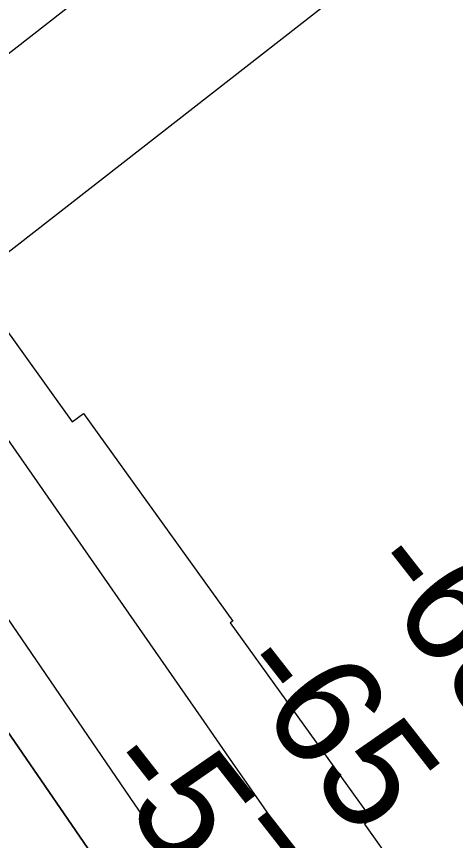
# Model space of a CAD drawing. Extents: x 3892998 to 3931244, y 278583 to 304547.
# Drawn here: x 3909872.1 to 3910137.1, y 291039 to 291536.1 of the extents above; entities that cross this region are included whole.
import ezdxf

# ---------------------------------------------------------------- set-up
doc = ezdxf.new("R2010")
doc.units = 0
for name, color, linetype in [('V-RIVR-RANG', 7, 'Continuous'), ('V-RRAP-RVMT', 7, 'Continuous'), ('V-TOPO-DPTH', 7, 'Continuous'), ('V-TOPO-MAJR', 7, 'Continuous'), ('V-TOPO-MINR', 7, 'Continuous'), ('V-UTIL-LINE', 7, 'Continuous')]:
    doc.layers.add(name, color=color, linetype=linetype)

msp = doc.modelspace()

# ---------------------------------------------------------------- linework, layer by layer
at = {"layer": 'V-RRAP-RVMT'}
for p, q in [((3909824.83, 291404.25), (3909905.76, 291291.58)), ((3909905.76, 291291.58), (3909912.65, 291296.51)), ((3909912.65, 291296.51), (3910002.63, 291171.29)), ((3910002.63, 291171.29), (3910001.18, 291170.25)), ((3910001.18, 291170.25), (3910086.31, 291051.76)), ((3910086.31, 291051.76), (3910082.08, 291048.76)), ((3910082.08, 291048.76), (3910167.48, 290929.87))]:
    msp.add_line(p, q, dxfattribs=at)
at = {"layer": 'V-TOPO-DPTH'}
msp.add_lwpolyline([(3910153.72, 290693.41), (3910118.27, 290743.65), (3910082.88, 290793.93), (3910047.56, 290844.26), (3910012.29, 290894.62), (3909981.04, 290939.3), (3909961.47, 290967.37), (3909941.93, 290995.48), (3909922.47, 291023.62), (3909903.05, 291051.8), (3909661.01, 291403.84), (3909623.32, 291458.69), (3909585.66, 291513.56), (3909548.03, 291568.45)], dxfattribs=at)
msp.add_lwpolyline([(3910153.72, 290693.41), (3910118.27, 290743.65), (3910082.88, 290793.93), (3910047.56, 290844.26), (3910012.29, 290894.62), (3909981.04, 290939.3), (3909961.47, 290967.37), (3909941.93, 290995.48), (3909922.47, 291023.62), (3909903.05, 291051.8), (3909661.01, 291403.84), (3909623.32, 291458.69), (3909585.66, 291513.56), (3909548.03, 291568.45)], dxfattribs=at)
at = {"layer": 'V-TOPO-MAJR'}
msp.add_lwpolyline([(3909587.33, 291584.02), (3909645.61, 291497.48), (3909704.04, 291411.04), (3909762.72, 291324.76), (3909821.54, 291238.59), (3909954.37, 291044.59), (3909962.89, 291032.16), (3909971.42, 291019.73), (3909979.97, 291007.3), (3909988.53, 290994.89), (3910219.32, 290660.32), (3910242.64, 290626.56), (3910266, 290592.81), (3910289.4, 290559.09), (3910312.83, 290525.39), (3910347.43, 290475.68), (3910353.58, 290466.85), (3910359.73, 290458.03), (3910365.89, 290449.21), (3910372.05, 290440.39), (3910751.9, 289897.07)], dxfattribs=at)
at = {"layer": 'V-TOPO-MINR'}
for points in [[(3909548.03, 291568.45), (3909585.66, 291513.56), (3909623.32, 291458.69), (3909661.01, 291403.84), (3909903.05, 291051.8), (3909922.47, 291023.62), (3909941.93, 290995.48), (3909961.47, 290967.37), (3909981.04, 290939.3), (3910012.29, 290894.62), (3910047.56, 290844.26), (3910082.88, 290793.93), (3910118.27, 290743.65), (3910153.72, 290693.41)], [(3909687.13, 291539.81), (3909729.81, 291477.81), (3909772.68, 291415.93), (3909983.31, 291113.4), (3910002.39, 291086), (3910021.48, 291058.6), (3910040.58, 291031.22), (3910059.69, 291003.83), (3910095.24, 290952.91), (3910132.13, 290900.06), (3910169.01, 290847.22), (3910205.9, 290794.38), (3910242.79, 290741.53), (3910381.82, 290542.34), (3910397.63, 290519.77), (3910413.49, 290497.23), (3910429.43, 290474.74), (3910445.41, 290452.29), (3910578.97, 290265.26), (3910628.91, 290195.48), (3910678.95, 290125.77), (3910729.14, 290056.16), (3910779.42, 289986.62), (3910861.69, 289873.11)]]:
    msp.add_lwpolyline(points, dxfattribs=at)
at = {"layer": 'V-UTIL-LINE'}
for p, q in [((3911799.53, 293020.41), (3909444.8, 291184.08)), ((3911872.61, 292957.78), (3909517.88, 291121.45))]:
    msp.add_line(p, q, dxfattribs=at)

# ---------------------------------------------------------------- texts
at = {"layer": 'V-RIVR-RANG'}
for s, p in [('-65', (3910078.48, 291201.95)), ('-65', (3909999.58, 291140.51)), ('-57', (3909918.73, 291081.57))]:
    msp.add_text(s, height=67, rotation=308.0484, dxfattribs=at).set_placement(p)

doc.saveas('drawing.dxf')
